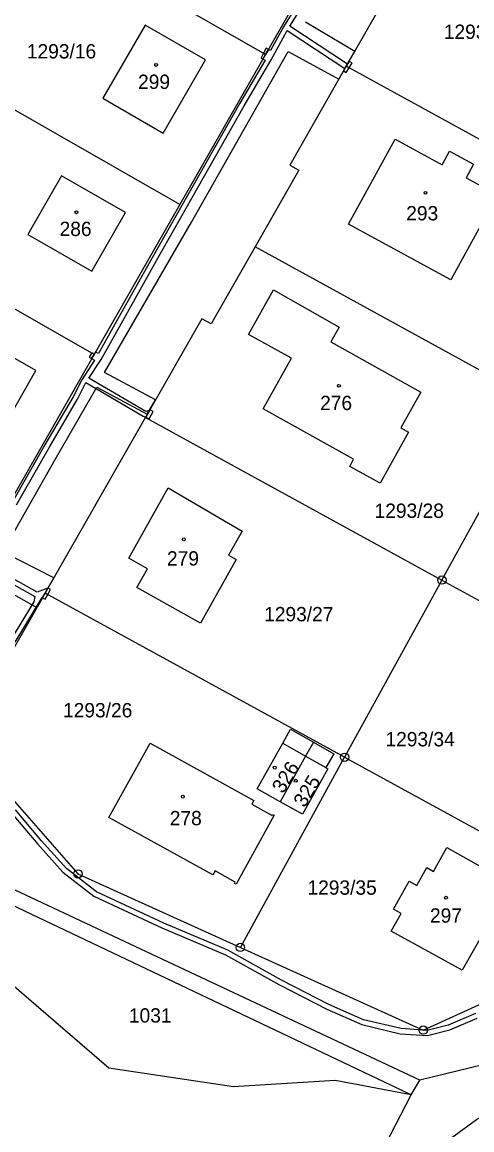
# Model space of a CAD drawing. Extents: x -680203 to -673936, y -1102717 to -1093650.
# Drawn here: x -676484.3 to -676431, y -1100837.3 to -1100705.8 of the extents above; entities that cross this region are included whole.
import ezdxf

# ---------------------------------------------------------------- set-up
doc = ezdxf.new("R2010")
doc.units = 0
for name, color, linetype in [('SOxx02xx_Koleje_param další_Popis10', 7, 'Continuous'), ('SOxxxxxx_Koleje_LN_parametry_Popis10', 7, 'Continuous'), ('SOxxxxxx_Koleje_param další_Popis10', 7, 'Continuous'), ('SOxxxxxx_Osa_bod_P', 7, 'Continuous'), ('SOxxxxxx_Staničení_Popis10', 7, 'Continuous'), ('x_prac', 7, 'Continuous')]:
    doc.layers.add(name, color=color, linetype=linetype)

msp = doc.modelspace()

# ---------------------------------------------------------------- linework, layer by layer
at = {"layer": 'SOxx02xx_Koleje_param další_Popis10'}
for centre, radius in [((-676434.55, -1100772.03), 0.5), ((-676434.55, -1100772.03), 0.0303), ((-676446.09, -1100793.07), 0.5), ((-676446.09, -1100793.07), 0.0303), ((-676477.72, -1100806.91), 0.5), ((-676477.72, -1100806.91), 0.0303), ((-676458.46, -1100815.63), 0.5), ((-676458.46, -1100815.63), 0.0303), ((-676436.76, -1100825.45), 0.5), ((-676436.76, -1100825.45), 0.0303)]:
    msp.add_circle(centre, radius, dxfattribs=at)
at = {"layer": 'SOxxxxxx_Koleje_LN_parametry_Popis10'}
for points in [[(-676445.3, -1100691.84), (-676455.47, -1100709.64), (-676465.63, -1100727.44), (-676475.81, -1100745.24), (-676486.33, -1100763.68)], [(-676451.45, -1100703.32), (-676453.36, -1100706.38), (-676454.9, -1100709.19), (-676455.14, -1100709.06), (-676455.47, -1100709.64), (-676455.78, -1100710.19), (-676455.53, -1100710.33), (-676458.52, -1100715.42), (-676464.73, -1100726.39), (-676468.76, -1100733.49), (-676473.33, -1100741.66), (-676475.29, -1100745.16), (-676475.67, -1100744.99), (-676475.81, -1100745.24), (-676476.1, -1100745.75), (-676475.77, -1100745.95), (-676477.28, -1100748.26), (-676478.3, -1100750.28), (-676481.63, -1100755.99), (-676485.53, -1100762.82)], [(-676485.01, -1100763.12), (-676481.05, -1100756.17), (-676477.76, -1100750.56), (-676476.77, -1100748.58), (-676469.97, -1100752.56), (-676469.68, -1100752.69), (-676469.2, -1100751.85), (-676469.68, -1100752.03), (-676476.44, -1100748.07), (-676474.98, -1100745.84), (-676472.81, -1100741.96), (-676468.26, -1100733.81), (-676464.21, -1100726.69), (-676458.02, -1100715.74), (-676454.81, -1100710.29), (-676452.92, -1100706.81), (-676446.07, -1100711.31), (-676445.76, -1100710.79), (-676452.61, -1100706.3), (-676450.93, -1100703.62)], [(-676488.53, -1100771.98), (-676482.6, -1100775.3), (-676481.62, -1100773.58), (-676480.59, -1100771.78), (-676486.64, -1100768.7), (-676480.28, -1100757.46), (-676475.49, -1100749.15), (-676469.5, -1100752.36), (-676468.51, -1100750.63), (-676474.56, -1100747.38), (-676464.26, -1100729.54), (-676452.8, -1100709.28), (-676446.79, -1100712.59), (-676445.91, -1100711.05), (-676444.9, -1100709.28), (-676450.74, -1100705.81)], [(-676489.32, -1100770.36), (-676482.85, -1100773.98), (-676482.97, -1100774.62), (-676485.74, -1100779.15)], [(-676485.18, -1100779.39), (-676481.96, -1100774.11), (-676481.93, -1100774.13), (-676481.62, -1100773.58), (-676481.3, -1100773.01), (-676482.54, -1100773.46), (-676489.01, -1100769.85)], [(-676485.56, -1100799.74), (-676482.47, -1100803.39), (-676479.51, -1100806.72)], [(-676430.56, -1100823.47), (-676433.83, -1100824.87), (-676436.33, -1100825.5), (-676439.39, -1100825.28), (-676443.84, -1100824.22), (-676447.95, -1100822.41), (-676453.56, -1100819.53), (-676459.96, -1100815.98), (-676467.53, -1100812.76), (-676475.51, -1100809.04), (-676479.09, -1100806.28), (-676482.03, -1100802.99), (-676485.12, -1100799.32)], [(-676479.51, -1100806.72), (-676475.83, -1100809.56), (-676467.79, -1100813.3), (-676460.22, -1100816.52), (-676453.8, -1100820.07), (-676448.19, -1100822.95), (-676444.04, -1100824.78), (-676439.49, -1100825.88), (-676436.27, -1100826.1), (-676433.63, -1100825.43), (-676430.36, -1100824.03)]]:
    msp.add_lwpolyline(points, dxfattribs=at)
for points in [[(-676455.4, -1100708.91), (-676455.71, -1100709.5), (-676455.47, -1100709.64), (-676455.14, -1100709.06)], [(-676455.71, -1100709.5), (-676456.01, -1100710.06), (-676455.78, -1100710.19), (-676455.47, -1100709.64)], [(-676445.57, -1100710.47), (-676445.91, -1100711.05), (-676445.56, -1100711.24), (-676445.21, -1100710.66)], [(-676445.56, -1100711.24), (-676445.91, -1100711.05), (-676446.07, -1100711.31), (-676446.23, -1100711.59), (-676445.89, -1100711.78)], [(-676476.1, -1100745.75), (-676475.81, -1100745.24), (-676476.08, -1100745.08), (-676476.38, -1100745.59)], [(-676468.81, -1100752.01), (-676469.15, -1100751.83), (-676469.2, -1100751.85), (-676469.68, -1100752.69), (-676469.27, -1100752.89)], [(-676481.59, -1100774.31), (-676481.29, -1100773.76), (-676481.62, -1100773.58), (-676481.93, -1100774.13)], [(-676480.96, -1100773.17), (-676481.26, -1100773), (-676481.3, -1100773.01), (-676481.62, -1100773.58), (-676481.29, -1100773.76)]]:
    msp.add_lwpolyline(points, close=True, dxfattribs=at)
at = {"layer": 'SOxxxxxx_Koleje_param další_Popis10'}
for centre in [(-676468.45, -1100710.89), (-676436.5, -1100726.07), (-676477.9, -1100728.38), (-676446.76, -1100748.98), (-676465.16, -1100767.2), (-676454.38, -1100794.3), (-676451.89, -1100795.85), (-676465.28, -1100797.74), (-676434.07, -1100809.74)]:
    msp.add_circle(centre, 0.175, dxfattribs=at)
at = {"layer": 'SOxxxxxx_Staničení_Popis10'}
for p, q in [((-676453.44, -1100791.41), (-676450.72, -1100792.94)), ((-676450.72, -1100792.94), (-676448.31, -1100794.3))]:
    msp.add_line(p, q, dxfattribs=at)
at = {"layer": 'x_prac'}
for p, q in [((-676445.3, -1100691.84), (-676455.47, -1100709.64)), ((-676455.47, -1100709.64), (-676482.08, -1100694.44)), ((-676455.47, -1100709.64), (-676465.63, -1100727.44)), ((-676411.46, -1100729.95), (-676445.91, -1100711.05)), ((-676465.63, -1100727.44), (-676491.95, -1100712.42)), ((-676465.63, -1100727.44), (-676475.81, -1100745.24)), ((-676475.81, -1100745.24), (-676501.81, -1100730.39)), ((-676423, -1100750.99), (-676456.71, -1100732.49)), ((-676475.81, -1100745.24), (-676486.33, -1100763.68)), ((-676434.55, -1100772.03), (-676423, -1100750.99)), ((-676481.62, -1100773.58), (-676469.71, -1100752.74)), ((-676469.71, -1100752.74), (-676434.55, -1100772.03)), ((-676434.55, -1100772.03), (-676446.09, -1100793.07)), ((-676434.55, -1100772.03), (-676404.3, -1100788.63)), ((-676446.09, -1100793.07), (-676481.62, -1100773.58)), ((-676458.46, -1100815.63), (-676446.09, -1100793.07)), ((-676446.09, -1100793.07), (-676415.84, -1100809.67)), ((-676438.19, -1100833.14), (-676497.14, -1100805.1)), ((-676438.19, -1100833.14), (-676437.18, -1100831.38)), ((-676445.11, -1100846.4), (-676438.19, -1100833.14))]:
    msp.add_line(p, q, dxfattribs=at)
for points in [[(-676400.51, -1100710.01), (-676409.72, -1100704.96), (-676409.12, -1100703.86), (-676429.26, -1100692.81), (-676433.4, -1100692.34), (-676436.68, -1100694.9), (-676445.91, -1100711.05)], [(-676474.77, -1100714.85), (-676467.62, -1100718.97), (-676462.59, -1100710.3), (-676469.76, -1100706.18), (-676474.77, -1100714.85)], [(-676445.91, -1100711.05), (-676452.6, -1100722.77), (-676451.51, -1100723.38), (-676456.71, -1100732.49)], [(-676445.64, -1100729.78), (-676440.09, -1100719.69), (-676434.52, -1100722.73), (-676433.64, -1100721.11), (-676430.8, -1100722.65), (-676431.67, -1100724.29), (-676427.98, -1100726.3), (-676433.51, -1100736.39), (-676445.64, -1100729.78)], [(-676483.67, -1100731.03), (-676476.09, -1100735.37), (-676472.1, -1100728.41), (-676479.68, -1100724.07), (-676483.67, -1100731.03)], [(-676456.71, -1100732.49), (-676461.92, -1100741.61), (-676463.02, -1100741.01), (-676469.71, -1100752.74)], [(-676446.75, -1100742), (-676447.71, -1100743.77), (-676437.06, -1100749.72), (-676439.41, -1100753.98), (-676438.51, -1100754.49), (-676441.88, -1100760.54), (-676445.48, -1100758.56), (-676445.04, -1100757.69), (-676455.74, -1100751.7), (-676452.4, -1100745.7), (-676457.48, -1100742.87), (-676454.53, -1100737.6), (-676446.75, -1100742)], [(-676489.78, -1100759.57), (-676482.71, -1100747.15), (-676490.71, -1100742.6), (-676497.78, -1100755.03), (-676489.78, -1100759.57)], [(-676459.86, -1100769.09), (-676458.95, -1100769.6), (-676463.19, -1100777.14), (-676470.73, -1100772.91), (-676469.48, -1100770.69), (-676471.7, -1100769.44), (-676467.01, -1100761.1), (-676458.24, -1100766.21), (-676459.86, -1100769.09)], [(-676481.62, -1100773.58), (-676491.6, -1100791.07), (-676477.72, -1100806.91), (-676458.46, -1100815.63)], [(-676437.18, -1100831.38), (-676498.85, -1100802.45), (-676505.31, -1100798.3), (-676521.37, -1100791.61), (-676532.39, -1100786.13)], [(-676453.73, -1100798.35), (-676456.45, -1100796.81), (-676453.44, -1100791.41), (-676452.51, -1100789.75), (-676449.8, -1100791.29)], [(-676469.17, -1100791.38), (-676456.86, -1100798.19), (-676457.11, -1100798.65), (-676454.7, -1100799.98), (-676454.64, -1100799.85), (-676454.46, -1100799.95), (-676458.97, -1100808.13), (-676459.15, -1100808.03), (-676459.08, -1100807.89), (-676461.46, -1100806.53), (-676461.73, -1100807.01), (-676474.05, -1100800.21), (-676469.17, -1100791.38)], [(-676449.8, -1100791.29), (-676447.38, -1100792.64), (-676448.31, -1100794.3), (-676448.09, -1100794.42), (-676451.1, -1100799.82), (-676453.73, -1100798.35)], [(-676449.8, -1100791.29), (-676450.72, -1100792.94), (-676453.73, -1100798.35)], [(-676338.26, -1100792.64), (-676347.8, -1100798.42), (-676363.27, -1100806.39), (-676390.98, -1100816.78), (-676413.17, -1100824.78), (-676423.54, -1100828.06), (-676437.18, -1100831.38)], [(-676436.36, -1100806.17), (-676435.55, -1100806.63), (-676433.96, -1100803.79), (-676428.01, -1100807.12), (-676429.58, -1100809.97), (-676427.94, -1100810.88), (-676432.16, -1100818.34), (-676440.57, -1100813.7), (-676439.4, -1100811.6), (-676440.3, -1100811.1), (-676438.44, -1100807.77), (-676437.54, -1100808.27), (-676436.36, -1100806.17)], [(-676458.46, -1100815.63), (-676436.76, -1100825.45), (-676420.43, -1100818.03), (-676415.84, -1100809.67)], [(-676438.19, -1100833.14), (-676447.21, -1100831.45), (-676459.26, -1100832.17), (-676474.06, -1100829.96), (-676489.06, -1100817.06)], [(-676445.11, -1100846.4), (-676440.73, -1100843.56), (-676430.46, -1100836.08), (-676424.19, -1100832.54), (-676414.78, -1100829.51)]]:
    msp.add_lwpolyline(points, dxfattribs=at)

# ---------------------------------------------------------------- texts
at = {"layer": 'SOxxxxxx_Osa_bod_P'}
for s, p in [('1293/30', (-676434.33, -1100707.8)), ('1293/16', (-676483.78, -1100710.12)), ('299', (-676470.59, -1100713.74)), ('293', (-676438.79, -1100729.34)), ('286', (-676479.9, -1100731.2)), ('276', (-676449, -1100751.86)), ('1293/28', (-676442.54, -1100764.65)), ('279', (-676467.16, -1100770.31)), ('1293/27', (-676455.64, -1100776.93)), ('1293/26', (-676479.49, -1100788.33)), ('1293/34', (-676441.25, -1100791.77)), ('278', (-676466.83, -1100801.14)), ('1293/35', (-676450.5, -1100809.38)), ('297', (-676435.97, -1100812.7)), ('1031', (-676471.68, -1100824.56))]:
    msp.add_text(s, height=1.7, dxfattribs=at).set_placement(p)
for s, rotation, p in [('326', 58, (-676453.39, -1100797.47)), ('325', 59, (-676450.82, -1100799.13))]:
    msp.add_text(s, height=1.7, rotation=rotation, dxfattribs=at).set_placement(p)

doc.saveas('drawing.dxf')
